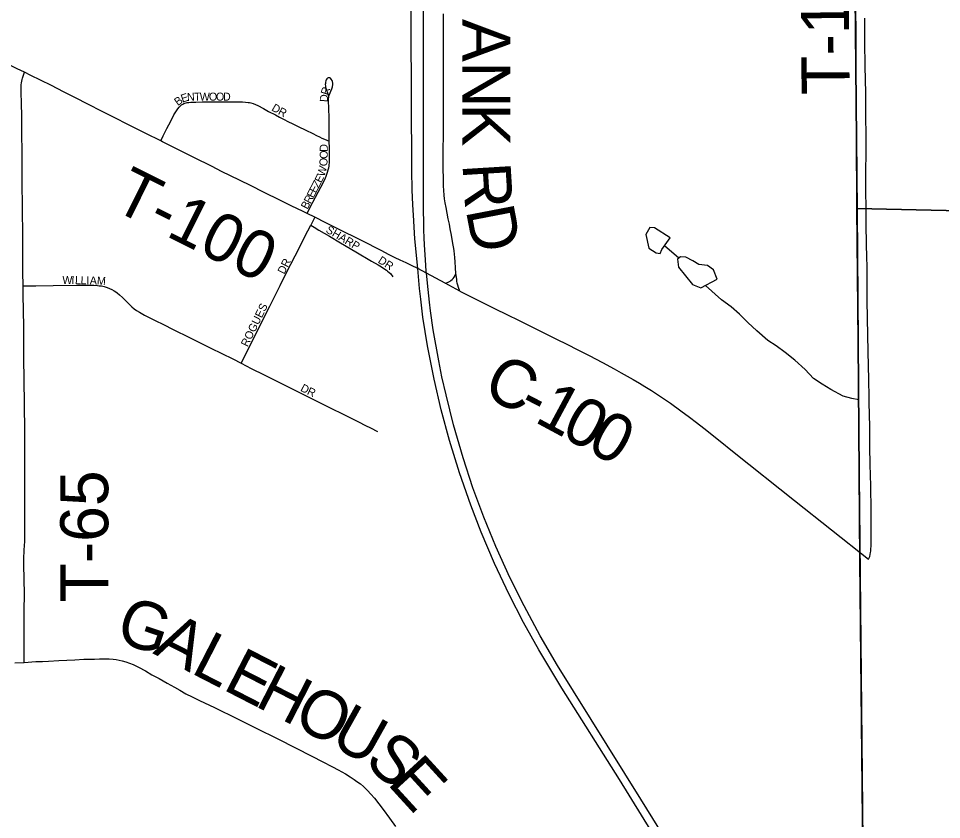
# Model space of a CAD drawing. Extents: x 1985906 to 2360102, y 891258 to 1222054.
# Drawn here: x 2198733 to 2204497, y 1069467 to 1074468 of the extents above; entities that cross this region are included whole.
import ezdxf

# ---------------------------------------------------------------- set-up
doc = ezdxf.new("R2010")
doc.units = 0
for name, color, linetype in [('GM_X_Adjacent_County', 7, 'Continuous'), ('GM_X_Corporation', 7, 'Continuous'), ('GM_X_County', 7, 'Continuous'), ('GM_X_County_Road', 7, 'Continuous'), ('GM_X_County_Road_Text', 7, 'Continuous'), ('GM_X_Minor_Lake', 7, 'Continuous'), ('GM_X_Minor_River', 7, 'Continuous'), ('GM_X_State_Route', 7, 'Continuous'), ('GM_X_Township', 7, 'Continuous'), ('GM_X_Township_Road', 7, 'Continuous'), ('GM_X_Township_Road_Text', 7, 'Continuous'), ('GM_X_Township_Subdivision', 7, 'Continuous'), ('GM_X_Township_Subdivision_Text', 7, 'Continuous')]:
    doc.layers.add(name, color=color, linetype=linetype)

msp = doc.modelspace()

# ---------------------------------------------------------------- linework, layer by layer
at = {"layer": 'GM_X_Adjacent_County'}
msp.add_lwpolyline([(2204017.8, 1068050.4), (2203986, 1071081.2), (2203969.1, 1073268.3), (2203919.7, 1078642.6), (2203897.5, 1079534.1), (2203924.1, 1083121.6), (2203902.3, 1084169), (2203923.9, 1085136.9), (2203915.9, 1085866.3), (2203909.3, 1086297.6), (2203904.8, 1086751.9), (2203874, 1089335.2), (2203868.8, 1089766.1), (2203327, 1089754.3), (2199689.1, 1089719.7), (2199501.9, 1089724.5), (2198608.4, 1089725.7), (2198226.9, 1089714.9), (2197797.6, 1089712.6), (2197121.5, 1089708), (2195423.4, 1089702.7), (2195255.6, 1089694.6), (2194546.9, 1089678.2), (2193306.3, 1089676.1)], dxfattribs=at)
at = {"layer": 'GM_X_Corporation'}
msp.add_lwpolyline([(2206939.1, 1073215.4), (2203968.9, 1073281.3), (2203924.1, 1083121.6), (2203902.3, 1084169), (2203923.9, 1085136.9), (2203915.9, 1085866.3), (2203909.3, 1086297.6), (2203904.8, 1086751.9), (2203874, 1089335.2), (2205756.5, 1089270.1)], dxfattribs=at)
msp.add_lwpolyline([(2203968.9, 1073281.3), (2206939.1, 1073215.4), (2208762.9, 1073182.1), (2210330.9, 1073140.8), (2213812.6, 1073045.5), (2213785.9, 1072227.6), (2213594.9, 1068611.6), (2213208.9, 1067087.5), (2213066.8, 1062341.6), (2210447.7, 1062486), (2204074.2, 1062670.6)], close=True, dxfattribs=at)
at = {"layer": 'GM_X_County'}
msp.add_lwpolyline([(2193306.3, 1089676.1), (2194546.9, 1089678.2), (2195255.6, 1089694.6), (2195423.4, 1089702.7), (2197121.5, 1089708), (2197797.6, 1089712.6), (2198226.9, 1089714.9), (2198608.4, 1089725.7), (2199501.9, 1089724.5), (2199689.1, 1089719.7), (2203327, 1089754.3), (2203868.8, 1089766.1), (2203874, 1089335.2), (2203904.8, 1086751.9), (2203909.3, 1086297.6), (2203915.9, 1085866.3), (2203923.9, 1085136.9), (2203902.3, 1084169), (2203924.1, 1083121.6), (2203897.5, 1079534.1), (2203919.7, 1078642.6), (2203969.1, 1073268.3), (2203986, 1071081.2), (2204017.8, 1068050.4)], dxfattribs=at)
at = {"layer": 'GM_X_County_Road'}
for points in [[(2201464.1, 1072875.5), (2201462.2, 1072911.1), (2201460.1, 1072949.4), (2201458.3, 1072975.5), (2201456, 1072996.7), (2201453.5, 1073016.6), (2201451.4, 1073031.7), (2201446.2, 1073062.7), (2201436.8, 1073116), (2201429, 1073155.4), (2201423.5, 1073183.2), (2201416.8, 1073216.6), (2201403.4, 1073288.5), (2201397.6, 1073316.7), (2201393.6, 1073342.4), (2201391.1, 1073365.2), (2201388.7, 1073394.2), (2201387.5, 1073422.4), (2201386.5, 1073447.7), (2201386, 1073476.6), (2201385.1, 1073521.5), (2201385.9, 1073575.1), (2201385.5, 1073659.2), (2201386.5, 1073726.6), (2201386.9, 1073879.7), (2201387.2, 1074001.8), (2201387.5, 1074113.3), (2201387.1, 1074257), (2201386.9, 1074332.5), (2201386.4, 1074496.3)], [(2201397, 1072815.2), (2201412, 1072820.5), (2201421.2, 1072823.7), (2201427.8, 1072827.2), (2201433.8, 1072831.3), (2201442.1, 1072838.1), (2201447.5, 1072844.5), (2201453.7, 1072853.8), (2201458.9, 1072863.1), (2201464.1, 1072875.5)], [(2201488.1, 1072766), (2201480.6, 1072787.9), (2201475.6, 1072803.6), (2201472.7, 1072816.1), (2201470.9, 1072828.1), (2201469.4, 1072840.1), (2201464.1, 1072875.5)], [(2201488.1, 1072766), (2201564.2, 1072727.9), (2201648, 1072685.3), (2201730.5, 1072644.6), (2201761.1, 1072629.6), (2201880.2, 1072571.1), (2202025.3, 1072498.8), (2202097.4, 1072463.1), (2202152.5, 1072436.1), (2202230.1, 1072396.7), (2202296.4, 1072362.8), (2202379.7, 1072319.4), (2202453.1, 1072280), (2202496.2, 1072256.3), (2202570.9, 1072213.8), (2202609.9, 1072190.6), (2202644.1, 1072169.6), (2202685.7, 1072144.3), (2202748, 1072103.4), (2202803.8, 1072065.5), (2202869.3, 1072018.5), (2202922.9, 1071979.1), (2202967.5, 1071944.7), (2203013.1, 1071909.5), (2203103.7, 1071837.3), (2203202, 1071758.9), (2203578.2, 1071459.1), (2204041.1, 1071091.4)]]:
    msp.add_lwpolyline(points, dxfattribs=at)
at = {"layer": 'GM_X_Minor_Lake'}
for points in [[(2202802.2, 1073099.1), (2202705.6, 1073160.5), (2202675.5, 1073162.3), (2202649.8, 1073120), (2202668.5, 1073033.9), (2202714.8, 1073004.2), (2202740.8, 1073000.4), (2202750.7, 1073024.5)], [(2202750.7, 1073024.5), (2202802.2, 1073099.1)], [(2203096.5, 1072840.7), (2203074, 1072898.6), (2203035.8, 1072926.4), (2202981.6, 1072932), (2202943.4, 1072953.8), (2202901.2, 1072977.5), (2202867.1, 1072979.3), (2202849.2, 1072965.1), (2202853.6, 1072915), (2202942.5, 1072807.4), (2202994.7, 1072785.7)], [(2202994.7, 1072785.7), (2203096.5, 1072840.7)]]:
    msp.add_lwpolyline(points, dxfattribs=at)
at = {"layer": 'GM_X_Minor_River'}
for points in [[(2202856.1, 1072970.5), (2202766.5, 1073047.5)], [(2203979.9, 1072087.5), (2203937.1, 1072095.1), (2203882.9, 1072110.7), (2203806.5, 1072152.3), (2203752.2, 1072183.9), (2203697.9, 1072219.6), (2203645.4, 1072275.4), (2203580.9, 1072335), (2203520.4, 1072382.7), (2203464, 1072424.4), (2203411.7, 1072458.1), (2203343.2, 1072517.7), (2203286.7, 1072569.4), (2203236.3, 1072621.1), (2203183.9, 1072666.9), (2203123.5, 1072710.5), (2203022.7, 1072800.8)]]:
    msp.add_lwpolyline(points, dxfattribs=at)
at = {"layer": 'GM_X_State_Route'}
for points in [[(2203111.8, 1068798.3), (2202619.8, 1069592.8), (2202099.2, 1070428.3), (2201991.3, 1070612.5), (2201889.8, 1070800.2), (2201802.2, 1070976.7), (2201714.3, 1071171.3), (2201639.5, 1071353.6), (2201571.1, 1071538.3), (2201509.4, 1071725.5), (2201449.7, 1071930.4), (2201402.7, 1072117.7), (2201376.4, 1072231.1), (2201357.1, 1072330.3), (2201322.7, 1072524.4), (2201305.9, 1072642.5), (2201298.9, 1072697.6), (2201290.4, 1072776), (2201280.5, 1072878.1), (2201279.6, 1072891.2), (2201274.9, 1072960), (2201268.8, 1073054.6), (2201266.4, 1073098.9), (2201264.9, 1073149.3), (2201262.6, 1073317), (2201261.1, 1073473.8), (2201262.3, 1073753.2), (2201261.9, 1074426.1), (2201261.8, 1074918.5)], [(2202822, 1069173.7), (2202485.1, 1069717.6), (2202126.8, 1070287), (2201982.4, 1070525.4), (2201886.3, 1070697), (2201796.9, 1070872.2), (2201706.4, 1071065.1), (2201622.1, 1071260.8), (2201556.8, 1071428.8), (2201487.3, 1071630.3), (2201424.2, 1071833.8), (2201373, 1072023.7), (2201328.5, 1072215.3), (2201287.4, 1072424.5), (2201258.6, 1072602.4), (2201244.6, 1072716.2), (2201237.2, 1072781.5), (2201225.7, 1072907.7), (2201209, 1073091.9), (2201198.9, 1073240.2), (2201195.3, 1073304.7), (2201192, 1073397), (2201188.7, 1073517.8), (2201185.9, 1074420.4), (2201185.7, 1074896.3)]]:
    msp.add_lwpolyline(points, dxfattribs=at)
at = {"layer": 'GM_X_Township'}
msp.add_lwpolyline([(2193306.3, 1089676.1), (2194546.9, 1089678.2), (2195255.6, 1089694.6), (2195423.4, 1089702.7), (2197121.5, 1089708), (2197797.6, 1089712.6), (2198226.9, 1089714.9), (2198608.4, 1089725.7), (2199501.9, 1089724.5), (2199689.1, 1089719.7), (2203327, 1089754.3), (2203868.8, 1089766.1), (2203874, 1089335.2), (2203904.8, 1086751.9), (2203909.3, 1086297.6), (2203915.9, 1085866.3), (2203923.9, 1085136.9), (2203902.3, 1084169), (2203924.1, 1083121.6), (2203897.5, 1079534.1), (2203919.7, 1078642.6), (2203969.1, 1073268.3), (2203986, 1071081.2), (2204017.8, 1068050.4)], dxfattribs=at)
at = {"layer": 'GM_X_Township_Road'}
for points in [[(2198770.6, 1074131.6), (2198725.1, 1074154.1), (2198658, 1074187.5), (2198600.1, 1074215.2), (2198548.2, 1074240.6), (2198502, 1074262.9), (2198463.4, 1074280.7), (2198434.4, 1074295.2), (2198403.9, 1074311.4), (2198370.1, 1074329.6), (2198336.8, 1074349), (2198308.1, 1074365.6), (2198280, 1074380.6), (2198227.3, 1074406.2), (2198200.9, 1074418.7), (2198147.5, 1074444), (2198130.4, 1074451.8), (2198110.1, 1074461.4), (2198080.6, 1074476.4)], [(2204025.3, 1073297.8), (2204025.2, 1073377.7), (2204025.2, 1073516.7), (2204025.4, 1073625.5), (2204025.7, 1073725.5), (2204024.6, 1073871.2), (2204023.6, 1074002.3), (2204020.6, 1074170.7), (2204018.3, 1074320.8), (2204017.8, 1074468.8)], [(2198762.2, 1072797.9), (2198760.9, 1072884.5), (2198759.2, 1073081.3), (2198757.2, 1073310.5), (2198756.5, 1073422.4), (2198756, 1073572.8), (2198753.4, 1073810.6), (2198753.1, 1073867.2), (2198751.9, 1073931.7), (2198750, 1074014.7), (2198750.7, 1074054.2), (2198751.4, 1074065.9), (2198752.9, 1074076.2), (2198755.7, 1074087.5), (2198758.2, 1074096.1), (2198762.2, 1074107.7), (2198770.6, 1074131.6)], [(2199621.4, 1073704.3), (2199528.1, 1073749.9), (2199431.5, 1073798.3), (2199318.3, 1073855.7), (2199252, 1073889.8), (2199170.9, 1073931.6), (2199084.7, 1073974), (2199014.6, 1074009.6), (2198938.4, 1074048.8), (2198869.6, 1074083.4), (2198809.8, 1074112.2), (2198770.6, 1074131.6)], [(2200535.3, 1073250.9), (2200509.7, 1073262.9), (2200434.8, 1073299.1), (2200369.2, 1073330.8), (2200262.9, 1073383.5), (2200185.1, 1073422.2), (2200113.9, 1073457.4), (2200000.5, 1073513.5), (2199941.7, 1073543), (2199828.4, 1073600.7), (2199749.2, 1073640.1), (2199632.2, 1073698.1), (2199621.4, 1073704.3)], [(2204046.1, 1072069.6), (2204045.6, 1072103.6), (2204043, 1072212.3), (2204038.9, 1072387.9), (2204035.3, 1072595.6), (2204032.3, 1072710.2), (2204031.6, 1072907.4), (2204030.2, 1072989.7), (2204029, 1073046.3), (2204026.2, 1073194.5), (2204025.3, 1073297.8)], [(2200584.4, 1073227.3), (2200535.3, 1073250.9)], [(2201225.7, 1072907.7), (2201187.7, 1072925.6), (2201153.1, 1072941.3), (2201117, 1072958.1), (2201084.5, 1072974.1), (2201044.4, 1072994.6), (2201001.4, 1073016.5), (2200873.9, 1073081.6), (2200726.2, 1073155), (2200648.7, 1073194.6), (2200587.7, 1073225.7), (2200584.4, 1073227.3)], [(2201280.5, 1072878.1), (2201225.7, 1072907.7)], [(2201397, 1072815.2), (2201280.5, 1072878.1)], [(2198769, 1070447.9), (2198768.6, 1070487.4), (2198768.8, 1070519.2), (2198769, 1070561.9), (2198768.5, 1070648.6), (2198768.6, 1070718), (2198769.4, 1070785.6), (2198770.2, 1070858.4), (2198770.2, 1070901.2), (2198769.4, 1070939.4), (2198768.2, 1070977.9), (2198767.1, 1071045.6), (2198766.3, 1071077.8), (2198766.7, 1071111.2), (2198767.5, 1071130.8), (2198768.7, 1071149), (2198770.6, 1071177), (2198771.8, 1071201.5), (2198772.2, 1071226.3), (2198773.5, 1071271.3), (2198773.1, 1071345.6), (2198772.7, 1071456.5), (2198772.2, 1071531.2), (2198772.4, 1071589.8), (2198772.7, 1071692.1), (2198772.5, 1071757.3), (2198772.2, 1071838), (2198771.7, 1071938.2), (2198771.3, 1072012.2), (2198770.6, 1072092), (2198769.4, 1072180.7), (2198767.1, 1072377.5), (2198766, 1072543.1), (2198764.4, 1072645), (2198763, 1072742.1), (2198762.2, 1072797.9)], [(2201488.1, 1072766), (2201397, 1072815.2)], [(2204041.1, 1071091.4), (2204048.2, 1071109), (2204051.9, 1071121.3), (2204054.1, 1071132.8), (2204055.4, 1071141.9), (2204056.3, 1071152.7), (2204057.6, 1071178.1), (2204057.6, 1071196.5), (2204057.1, 1071282.3), (2204057.1, 1071324), (2204056.6, 1071425.8), (2204056, 1071520.5), (2204056.1, 1071555.6), (2204054.3, 1071610.9), (2204054.2, 1071613.3), (2204050.7, 1071688.3), (2204049, 1071790.2), (2204048.4, 1071917.5), (2204046.1, 1072069.6)], [(2198769, 1070447.9), (2198840.7, 1070452.4), (2198882.7, 1070453.9), (2198920.4, 1070456.2), (2198984, 1070460), (2199085, 1070464.4), (2199140.2, 1070466.9), (2199207.2, 1070468.8), (2199238.8, 1070470.1), (2199269, 1070470.1), (2199298.3, 1070469.2), (2199323.4, 1070467.3), (2199342.5, 1070465), (2199361.5, 1070461.7), (2199380.6, 1070457.5), (2199403.3, 1070451.5), (2199425.7, 1070443.1), (2199448.4, 1070433.8), (2199482.3, 1070417.1), (2199525.1, 1070394.3), (2199566.5, 1070371), (2199610.7, 1070346.8), (2199661.3, 1070318), (2199706.4, 1070292.9), (2199740.8, 1070273.3), (2199778.4, 1070252.4), (2199817.9, 1070232.4), (2199863.5, 1070210.1), (2199956, 1070165.4), (2200101.1, 1070094.4), (2200218.2, 1070036.1), (2200352.9, 1069969.5), (2200568.7, 1069860.4), (2200628.9, 1069829.9), (2200694.6, 1069795.6), (2200730.2, 1069776.7), (2200775, 1069751.4), (2200804.8, 1069733.3), (2200828.8, 1069717.5), (2200846.6, 1069704.9), (2200868, 1069688.6), (2200887.5, 1069672.3), (2200912.6, 1069647.2), (2200932.2, 1069625.9), (2200955.3, 1069599.8), (2200983.1, 1069564.6), (2201010.2, 1069528.6), (2201050.2, 1069474.9), (2201087.3, 1069424)], [(2198711, 1070444.2), (2198769, 1070447.9)]]:
    msp.add_lwpolyline(points, dxfattribs=at)
at = {"layer": 'GM_X_Township_Subdivision'}
for points in [[(2200673.3, 1073701.9), (2200673.1, 1073742.5), (2200672.8, 1073770.6), (2200672.8, 1073816.2), (2200672.5, 1073839.7), (2200672.2, 1073862), (2200671.6, 1073890.8), (2200670.8, 1073911.3), (2200669.5, 1073949.2), (2200669.5, 1073970.3), (2200669.9, 1073977.4), (2200670.8, 1073982.1), (2200673.3, 1073988.1), (2200689.9, 1074029.2), (2200693.3, 1074041.7), (2200696.1, 1074054.8), (2200696.3, 1074064.8), (2200694.6, 1074073.8), (2200691.2, 1074081.6), (2200686.5, 1074089.6), (2200681.4, 1074094.3), (2200679, 1074095.9), (2200676.2, 1074097.1), (2200673.1, 1074097.6), (2200669.4, 1074097.4), (2200666.2, 1074096.6), (2200663.1, 1074095), (2200660.6, 1074092.9), (2200658.6, 1074090.5), (2200654.9, 1074084.5), (2200652, 1074078.1), (2200649.9, 1074069.7), (2200649.1, 1074061.5), (2200649, 1074054.8), (2200649.8, 1074046.5), (2200650.9, 1074040), (2200655.9, 1074020.8), (2200661.6, 1074003.5), (2200669.4, 1073981.9)], [(2199621.4, 1073704.3), (2199636.6, 1073734.7), (2199659.7, 1073780.6), (2199672.2, 1073804.1), (2199694.4, 1073848.4), (2199703.6, 1073866.1), (2199718.7, 1073892.2), (2199727.4, 1073904.7), (2199736.6, 1073915), (2199744.3, 1073922.4), (2199751.5, 1073928.5), (2199758.4, 1073932.9), (2199765.1, 1073936.2), (2199771.2, 1073938.5), (2199779.9, 1073941.1), (2199786.1, 1073942.6), (2199796, 1073944.1), (2199808.3, 1073945.1), (2199820.6, 1073945.7), (2199841.3, 1073945.9), (2199880.5, 1073946.4), (2200033.9, 1073947.4), (2200094.8, 1073947.8), (2200132, 1073946.6), (2200150.1, 1073945.8), (2200166.5, 1073944.2), (2200174.6, 1073943.1), (2200183.5, 1073941.2), (2200198.4, 1073936.3), (2200212.3, 1073930.5), (2200227, 1073923.5), (2200262.3, 1073905.1), (2200294.8, 1073888.1), (2200338, 1073865.4), (2200363.1, 1073852.3), (2200392.1, 1073837.3), (2200415.6, 1073825.3), (2200445.5, 1073810.4), (2200479.4, 1073793.8), (2200528, 1073770), (2200572, 1073749.5), (2200594.6, 1073738.2), (2200612, 1073729.1), (2200628.2, 1073721.1), (2200644.7, 1073713.5), (2200673.3, 1073701.9)], [(2200535.3, 1073250.9), (2200554.6, 1073289), (2200620.7, 1073414.7), (2200645, 1073462.6), (2200649.8, 1073473.1), (2200654.2, 1073483.7), (2200658.5, 1073495.8), (2200662.9, 1073507.9), (2200667.4, 1073522.2), (2200670.3, 1073534.8), (2200672.4, 1073546.8), (2200673.6, 1073555.6), (2200674.8, 1073565), (2200675.7, 1073577.7), (2200675.9, 1073592.6), (2200675.9, 1073611.7), (2200675.7, 1073627.3), (2200674.8, 1073658.7), (2200673.3, 1073701.9)], [(2200123.9, 1072315.5), (2200205.9, 1072480.8), (2200256.7, 1072582), (2200301.5, 1072671.1), (2200366, 1072800.3), (2200400.8, 1072868.9), (2200434, 1072934.2), (2200487, 1073037.7), (2200521.9, 1073107.6), (2200557.9, 1073177.2)], [(2200584.4, 1073227.3), (2200557.9, 1073177.2)], [(2200557.9, 1073177.2), (2200578.5, 1073164.9), (2200609, 1073147), (2200674.1, 1073108), (2200743.4, 1073067.4), (2200839.6, 1073010.2), (2200937.7, 1072953.3), (2200979, 1072929.4), (2200999, 1072917.3), (2201015, 1072907.1), (2201030.5, 1072896.8), (2201037.4, 1072891.2), (2201047.5, 1072882.8), (2201055.1, 1072875.2), (2201061.1, 1072868.6), (2201066.1, 1072862), (2201069.9, 1072854.8)], [(2198762.2, 1072797.9), (2198840.5, 1072798.7), (2198950, 1072800.1), (2199092.8, 1072802.4), (2199111.9, 1072802.5), (2199175.1, 1072802.8), (2199204.5, 1072802.2), (2199226.4, 1072800.7), (2199237.8, 1072799.7), (2199250.6, 1072798.1), (2199267.7, 1072794.4), (2199286.4, 1072788.8), (2199301.5, 1072782.8), (2199316.1, 1072776.1), (2199329.7, 1072768.1), (2199340.1, 1072761.4), (2199349.2, 1072755), (2199363.9, 1072743.1), (2199382.9, 1072726.3), (2199419.1, 1072688.2), (2199429.6, 1072677.4), (2199440.4, 1072667.1), (2199455.9, 1072654.9), (2199469.2, 1072645.5), (2199487.8, 1072634.1), (2199519.7, 1072616.4), (2199536.3, 1072607.4), (2199561.3, 1072594.7), (2199585.9, 1072582.5), (2199638.8, 1072556.4), (2199698.7, 1072526.8), (2199801.3, 1072476.1), (2199859.4, 1072447.3), (2199933.9, 1072410.5), (2200071.1, 1072341.9), (2200123.9, 1072315.5)], [(2200123.9, 1072315.5), (2200186.8, 1072283.5), (2200266.7, 1072243.8), (2200313.2, 1072220.4), (2200383.1, 1072185.3), (2200521.9, 1072115.7), (2200582.9, 1072084.6), (2200658.9, 1072046.9), (2200785.5, 1071984.4), (2200856.5, 1071948.9), (2200900.6, 1071926.8), (2200930.8, 1071911.5), (2200975.4, 1071889)]]:
    msp.add_lwpolyline(points, dxfattribs=at)

# ---------------------------------------------------------------- texts
at = {"layer": 'GM_X_County_Road_Text'}
for s, rotation, p in [('A', 270, (2201504.4, 1074464.8)), ('N', 269.99807, (2201504.4, 1074200.8)), ('K', 270, (2201504.4, 1073936.8)), ('R', 273.50763, (2201505.1, 1073560.4)), ('D', 280.89227, (2201525.4, 1073272.5)), ('C', 333.29531, (2201619.5, 1072119.9)), ('1', 331.73344, (2201947, 1071953.4)), ('-', 332.55521, (2201838.7, 1072009.6)), ('0', 331.41446, (2202109.4, 1071866.1)), ('0', 330.83672, (2202270.9, 1071778))]:
    msp.add_text(s, height=300, rotation=rotation, dxfattribs=at).set_placement(p)
at = {"layer": 'GM_X_Township_Road_Text'}
for s, rotation, p in [('T-11', 90.44997, (2203923.3, 1073991.6)), ('T-100', 333.44011, (2199307.8, 1073283)), ('T-65', 90, (2199293.5, 1070821.6)), ('G', 341.33006, (2199327.4, 1070585.3)), ('A', 332.88431, (2199566.8, 1070505.3)), ('L', 332.80055, (2199801.6, 1070385)), ('E', 332.79478, (2200001.2, 1070282.4)), ('H', 332.79827, (2200200.8, 1070179.9)), ('O', 332.75723, (2200435.6, 1070059.2)), ('U', 330.76071, (2200667.8, 1069939.7)), ('S', 318.29781, (2200884.2, 1069820.7)), ('E', 312.42937, (2201029.5, 1069691.8))]:
    msp.add_text(s, height=300, rotation=rotation, dxfattribs=at).set_placement(p)
at = {"layer": 'GM_X_Township_Subdivision_Text'}
for s, rotation, p in [('E', 18.91874, (2199756.5, 1073941.8)), ('N', 3.12649, (2199786.3, 1073952.5)), ('T', 0.19126, (2199829.5, 1073954.9)), ('W', 0.00001, (2199864.7, 1073955)), ('O', 0.00001, (2199921.9, 1073955)), ('O', 0.00001, (2199965.9, 1073955)), ('D', 0.00001, (2200009.9, 1073955)), ('D', 86.85048, (2200664.2, 1073944.9)), ('R', 71.87225, (2200665.9, 1073985.4)), ('B', 36.39875, (2199728.2, 1073920.2)), ('D', 328.97251, (2200309, 1073896.3)), ('R', 332.86488, (2200349.9, 1073871.9)), ('O', 89.77872, (2200664, 1073591.6)), ('D', 89.99284, (2200664.2, 1073635.8)), ('O', 85.78151, (2200660.6, 1073543.9)), ('W', 74.16912, (2200643.1, 1073478)), ('E', 63.25168, (2200623.5, 1073436.9)), ('E', 62.44508, (2200590.5, 1073373.8)), ('Z', 62.45303, (2200606.8, 1073405)), ('R', 62.46354, (2200555.9, 1073307.5)), ('E', 62.44508, (2200574.3, 1073342.6)), ('B', 62.45748, (2200537.6, 1073272.4)), ('SHARP', 329.4718, (2200647.8, 1073135.1)), ('DR', 63.44041, (2200392.3, 1072867.4)), ('DR', 327.08999, (2200973.3, 1072946)), ('W', 358.80616, (2199006.1, 1072811)), ('I', 358.82864, (2199063.3, 1072809.8)), ('L', 358.82529, (2199085.3, 1072809.4)), ('L', 358.79798, (2199120.5, 1072808.6)), ('I', 358.82864, (2199155.7, 1072807.9)), ('A', 358.81971, (2199177.7, 1072807.4)), ('M', 356.08051, (2199221.1, 1072806.6)), ('ROGUES', 63.88371, (2200163.5, 1072414.1)), ('D', 331.76292, (2200489.1, 1072145.3)), ('R', 335.2231, (2200530.8, 1072123.1))]:
    msp.add_text(s, height=50, rotation=rotation, dxfattribs=at).set_placement(p)

doc.saveas('drawing.dxf')
